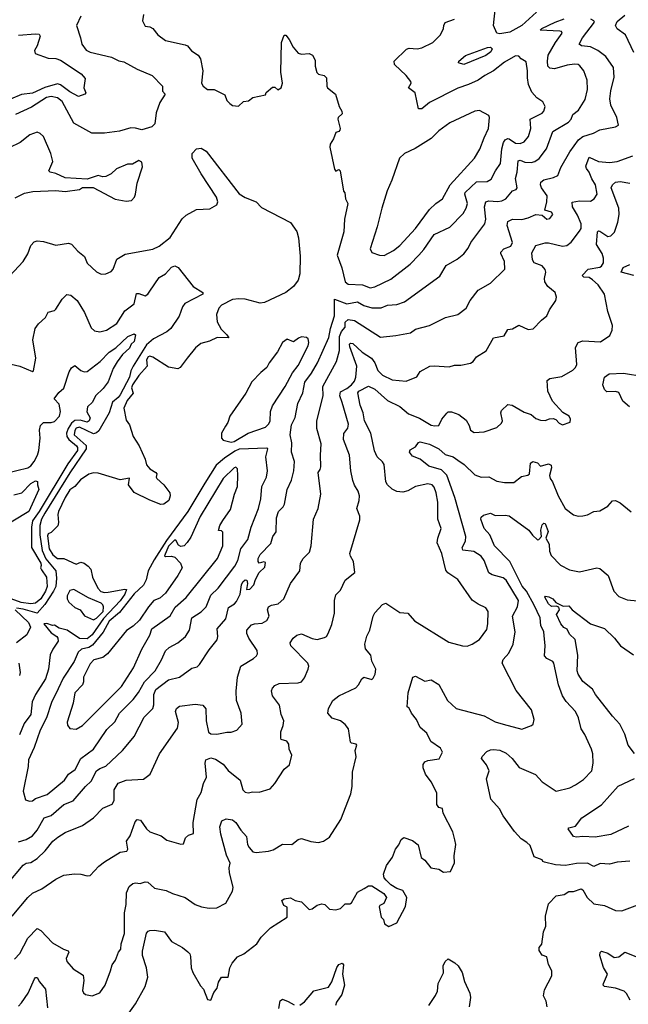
# Model space of a CAD drawing. Extents: x 1245432 to 1420865, y 606325 to 671314.
# Tile 314 of 382: x 1368823 to 1372716, y 652762 to 659061. Entities that reach past the tile are written whole.
import ezdxf

# ---------------------------------------------------------------- set-up
doc = ezdxf.new("R2010")
doc.units = 0

msp = doc.modelspace()

# ---------------------------------------------------------------- linework, layer by layer
at = {"layer": '0CON20XD'}
for points in [[(1372130.1, 659109.9), (1372034.8, 659025.2), (1371957.8, 658982.2), (1371895, 658970), (1371875.5, 658975.5), (1371854.6, 659024.6), (1371864.6, 659125)], [(1368745, 653532.9), (1368845, 653652.9), (1368865, 653665.7), (1368895, 653670), (1368935.5, 653695), (1368987.2, 653742.8), (1369035, 653805.3), (1369068, 653832), (1369115, 653860.8), (1369225, 653905.6), (1369295.8, 653955), (1369355, 654015.8), (1369415, 654041.4), (1369428, 654065), (1369426.6, 654133.4), (1369452.9, 654177.1), (1369505, 654195.9), (1369615, 654201.4), (1369658, 654235), (1369718.1, 654365), (1369831.7, 654528.3), (1369838.2, 654565), (1369819.4, 654635), (1369826, 654655), (1369845, 654670), (1369945, 654681.9), (1369995, 654676), (1370013, 654653), (1370015.5, 654575), (1370031.9, 654501.9), (1370045, 654492.7), (1370085, 654491.2), (1370147.7, 654502.3), (1370175, 654502), (1370212.5, 654515), (1370245.8, 654555), (1370240, 654625), (1370210, 654705), (1370208.9, 654765), (1370217.5, 654855), (1370238, 654925), (1370318, 654975), (1370338.2, 654991.8), (1370344.3, 655005), (1370343.1, 655025), (1370288.9, 655105), (1370276.7, 655135), (1370276.9, 655155), (1370305, 655189.5), (1370325, 655196.8), (1370375, 655200.7), (1370405, 655217.8), (1370418.8, 655245), (1370408.9, 655285), (1370414.3, 655305), (1370433.3, 655315), (1370476.7, 655323.3), (1370511.9, 655355), (1370555.7, 655455), (1370616, 655535), (1370620, 655585), (1370637.5, 655615), (1370677.5, 655655), (1370688.6, 655695), (1370702.5, 655865), (1370733.1, 655935), (1370750.5, 656025), (1370731.4, 656165), (1370745.6, 656184.4), (1370749.1, 656200.9), (1370746.4, 656275), (1370752.4, 656347.6), (1370723.9, 656445), (1370723.8, 656495), (1370763.8, 656655), (1370762.7, 656715), (1370848.8, 656875), (1370868.2, 656945), (1370868.5, 657035), (1370882.7, 657067.3), (1370904.1, 657095), (1370905, 657127.1), (1370925, 657142.9), (1370965, 657137.3), (1371130.9, 657030.9), (1371228.5, 657041.5), (1371323.2, 657056.8), (1371355, 657080.8), (1371445, 657104.4), (1371546.7, 657155), (1371625, 657176.2), (1371678.8, 657215), (1371704, 657265), (1371755, 657330), (1371835, 657375.6), (1371926, 657465), (1371923.6, 657515), (1371900, 657565), (1371900.6, 657575), (1371919.2, 657595), (1371965, 657612.7), (1371974.7, 657635), (1371941.6, 657745), (1371945, 657770), (1371974.7, 657785.3), (1372035, 657784), (1372076, 657794), (1372125.8, 657815.8), (1372165, 657810), (1372195, 657784.2), (1372215, 657789.2), (1372234, 657815), (1372225, 657830), (1372183, 657843), (1372195, 657896.7), (1372196.7, 657935), (1372160.4, 657985), (1372154.5, 658005.5), (1372157.5, 658022.5), (1372175, 658037.5), (1372238.5, 658051.5), (1372264.6, 658065.4), (1372285.5, 658115), (1372342.9, 658215), (1372397.5, 658292.5), (1372426.1, 658313.9), (1372494, 658336), (1372535, 658356.4), (1372634.2, 658375.8), (1372653.3, 658386.7), (1372641.9, 658435), (1372604, 658514), (1372599.1, 658555), (1372604.1, 658605.9), (1372626, 658694), (1372621.8, 658755), (1372571.5, 658825), (1372520.5, 658865), (1372475, 658887.8), (1372416.7, 658895), (1372402.5, 658905), (1372423.9, 658946.1), (1372499.2, 659045), (1372496, 659055), (1372475.7, 659065.7)], [(1369215.3, 659084.7), (1369186.4, 659025), (1369213.1, 658945), (1369220, 658905), (1369247.4, 658867.4), (1369273.7, 658853.7), (1369410.8, 658820.8), (1369457.2, 658797.2), (1369488.6, 658791.4), (1369575, 658744.2), (1369670, 658705), (1369736.9, 658635), (1369736.7, 658605), (1369753.3, 658585), (1369718.9, 658531.1), (1369695.2, 658465), (1369686.7, 658395), (1369668.6, 658375), (1369605, 658356.7), (1369565, 658367.9), (1369535, 658368.5), (1369462.5, 658347.5), (1369365, 658334.6), (1369285, 658334.3), (1369170.3, 658400.3), (1369095, 658536.9), (1369065, 658561.4), (1369025, 658570.9), (1368995, 658562.6), (1368899, 658501), (1368795.7, 658455)], [(1368815, 653801.8), (1368865, 653815.4), (1368905, 653838.8), (1368934, 653875), (1368979.5, 653955), (1369025, 653969.2), (1369105, 654039.5), (1369165, 654062.9), (1369245, 654156.2), (1369280.8, 654189.1), (1369315, 654255.9), (1369335, 654270.3), (1369375.2, 654284.8), (1369481.4, 654385), (1369514.7, 654425.3), (1369554.7, 654475.3), (1369620.4, 654599.6), (1369675.4, 654655), (1369681.8, 654678.2), (1369680.9, 654745), (1369693.4, 654775), (1369775, 654838.7), (1369845.2, 654854.8), (1369925, 654911.9), (1369958, 654922), (1369974.2, 654935), (1370035, 655029.2), (1370086.4, 655093.6), (1370090.6, 655115), (1370085.5, 655165), (1370142.3, 655227.7), (1370158.8, 655301.2), (1370196.9, 655323.1), (1370210.5, 655339.5), (1370232.7, 655385), (1370242.1, 655445), (1370251, 655465), (1370265, 655478.1), (1370275.1, 655475.1), (1370280, 655455), (1370273.6, 655415), (1370295, 655418.6), (1370321.9, 655445), (1370331.1, 655478.9), (1370355, 655524.4), (1370390.5, 655559.5), (1370395, 655587.5), (1370385, 655593.2), (1370355, 655584.5), (1370348.6, 655595), (1370348.4, 655615), (1370360.9, 655639.1), (1370429.8, 655710.2), (1370441.7, 655755), (1370464, 655785), (1370466.4, 655875), (1370479.6, 655915), (1370509.4, 655945), (1370517.6, 655962.4), (1370533.6, 656055), (1370561.9, 656115), (1370577.1, 656175), (1370580, 656235), (1370561.8, 656295), (1370563.3, 656355), (1370554.4, 656405), (1370560.9, 656469.1), (1370584.6, 656515.4), (1370601.9, 656605), (1370634.1, 656675), (1370647.7, 656742.3), (1370690.3, 656799.7), (1370728.1, 656865), (1370801.5, 657028.5), (1370811.4, 657085), (1370836.8, 657166.8), (1370837.5, 657272.5), (1370915, 657242.5), (1370985, 657256.6), (1371025, 657232.2), (1371075, 657218.8), (1371135, 657218.8), (1371175, 657234.4), (1371235, 657238.5), (1371285, 657256.5), (1371510.2, 657419.8), (1371552, 657488), (1371621.7, 657528.3), (1371665, 657564.3), (1371691.1, 657598.9), (1371708.6, 657635), (1371799.5, 657755), (1371804, 657786), (1371795.8, 657864.3), (1371804.7, 657895.3), (1371825, 657903.2), (1371878.8, 657898.8), (1371908, 657902), (1371932.5, 657915), (1371974.7, 657965.3), (1371998, 657975), (1372005.4, 657984.6), (1371995.3, 658045), (1372006, 658085), (1372012, 658158), (1372025, 658162.2), (1372055, 658149.3), (1372095, 658148.4), (1372118.6, 658155), (1372146.1, 658173.9), (1372193.9, 658235), (1372234.4, 658345), (1372334.4, 658405), (1372350, 658425), (1372361.5, 658455), (1372397, 658483), (1372440, 658550), (1372456.1, 658615), (1372453.8, 658675), (1372431.5, 658735), (1372406.5, 658766.5), (1372394.6, 658774.6), (1372372.5, 658777.5), (1372325, 658770.7), (1372245, 658747.9), (1372215, 658751.1), (1372202.5, 658765), (1372199.1, 658795), (1372204.7, 658835), (1372250.6, 658915), (1372293.3, 658975), (1372290, 658985), (1372278.4, 658988.4), (1372152.5, 658995), (1372162.5, 659005), (1372247.7, 659045), (1372305, 659066.4)], [(1369616.1, 659093.9), (1369608.8, 659055), (1369625, 659020), (1369655, 659015.7), (1369675, 659005.6), (1369707.1, 658965), (1369755, 658929.2), (1369880.8, 658900.8), (1369896.7, 658895), (1369922.6, 658862.6), (1369965, 658834), (1369980.3, 658810.3), (1369994.1, 658734.1), (1369985.7, 658655), (1369996.5, 658635), (1370025, 658615.4), (1370066.7, 658615), (1370135, 658580), (1370147.5, 658545), (1370167.5, 658525), (1370185, 658512.5), (1370223, 658507), (1370255, 658537.5), (1370287, 658543), (1370315, 658562.5), (1370395, 658580), (1370400, 658595), (1370440.5, 658629.5), (1370455, 658630), (1370475, 658612.5), (1370496.7, 658625), (1370503.8, 658655), (1370494.3, 658725), (1370497.1, 658915), (1370515, 658962.5), (1370525, 658962.5), (1370548, 658935), (1370572, 658885), (1370605, 658846.2), (1370625, 658841.4), (1370675.8, 658845.8), (1370696.7, 658835), (1370713, 658803), (1370712.5, 658765), (1370723.8, 658723.8), (1370735, 658712.5), (1370770, 658705), (1370785, 658690), (1370787.5, 658635), (1370792.5, 658625), (1370842.9, 658585), (1370867.8, 658505), (1370884.4, 658475), (1370885, 658460), (1370861.2, 658435), (1370859.2, 658425), (1370873.3, 658365), (1370870, 658355), (1370863.6, 658346.4), (1370845, 658340), (1370830.3, 658299.7), (1370809.2, 658265), (1370807.5, 658245), (1370836.2, 658105), (1370845, 658092), (1370865, 658103.8), (1370874.1, 658094.1), (1370893.8, 657965), (1370903.9, 657953.9), (1370907.5, 657915), (1370921.2, 657885), (1370901.1, 657785), (1370895.6, 657705), (1370854.5, 657555), (1370883.8, 657473.8), (1370905.6, 657385), (1370925, 657370), (1371015, 657366), (1371065, 657346.7), (1371095, 657352.4), (1371197.8, 657402.2), (1371321.8, 657498.2), (1371376.2, 657553.8), (1371409.2, 657590.8), (1371475, 657687.8), (1371575, 657733.3), (1371659.2, 657820.9), (1371680, 657855), (1371688.5, 657885), (1371670, 657945), (1371673.6, 657956.4), (1371745, 658023.6), (1371814.5, 658025.5), (1371839.6, 658040.4), (1371866.4, 658095), (1371898.2, 658141.8), (1371907.6, 658235), (1371917.6, 658275), (1371928.1, 658291.9), (1371945, 658301.1), (1371955, 658299.6), (1371995, 658271.5), (1372025, 658268.5), (1372049.5, 658280.5), (1372077.9, 658315), (1372092, 658365), (1372089.2, 658425), (1372165, 658463.5), (1372175.5, 658475), (1372184.2, 658505), (1372168.8, 658535), (1372130.4, 658560.4), (1372098.3, 658598.3), (1372077.3, 658647.3), (1372071.7, 658688.3), (1372072.3, 658735), (1372061.9, 658791.9), (1372030.9, 658810.9), (1372015, 658828.8), (1371995, 658830), (1371925, 658789.1), (1371855, 658733.1), (1371797.5, 658705), (1371755.2, 658674.8), (1371695, 658646.5), (1371626.5, 658623.5), (1371445, 658531.4), (1371395, 658490), (1371375, 658490), (1371353, 658593), (1371310.8, 658625), (1371327.3, 658655), (1371325.4, 658665), (1371295.3, 658705.3), (1371221.2, 658775), (1371219.2, 658795), (1371297.6, 658872.4), (1371315, 658879.2), (1371365, 658874.4), (1371395, 658880.6), (1371465, 658915.6), (1371514.4, 658965), (1371533.5, 659005), (1371535.6, 659024.4), (1371545, 659044.2), (1371605, 659064.5)], [(1372752.3, 658852.3), (1372698.5, 658965), (1372645, 659003.6), (1372634.2, 659025), (1372645, 659050.4), (1372695, 659090)], [(1368815, 658962.9), (1368925, 658971.4), (1368948.3, 658968.3), (1368953.8, 658955), (1368935.5, 658894.5), (1368918, 658865), (1368921.2, 658845), (1369005, 658815.5), (1369055, 658812.5), (1369085, 658802.5), (1369216, 658715), (1369241.2, 658685), (1369233.3, 658625), (1369246.4, 658593.6), (1369240, 658585), (1369199.3, 658570.7), (1369145, 658599.6), (1369085, 658644), (1369065, 658650.6), (1368985, 658626.6), (1368905, 658591.5), (1368835, 658583.2), (1368765, 658553.2)], [(1371665, 658774.4), (1371630, 658785), (1371633.3, 658795), (1371675, 658832.1), (1371815, 658883.1), (1371835, 658884.6), (1371845.9, 658875.9), (1371837.1, 658855), (1371805, 658831.4), (1371665, 658774.4)], [(1371155, 657553.1), (1371215, 657584.4), (1371255, 657616.5), (1371355, 657724.5), (1371445, 657846.2), (1371485, 657886.2), (1371528.1, 657915), (1371576.3, 658003.7), (1371733.5, 658175), (1371767.6, 658232.4), (1371793.3, 658305), (1371822.9, 658365), (1371829.4, 658435), (1371825, 658448), (1371765, 658480), (1371735, 658477.1), (1371575, 658402.1), (1371505, 658349.5), (1371455, 658301.1), (1371352.6, 658237.4), (1371284.5, 658205.5), (1371252.5, 658175), (1371204.4, 658035), (1371173.9, 657966.1), (1371138.9, 657855), (1371109.1, 657735), (1371064.5, 657594.5), (1371075, 657572), (1371125, 657554.2), (1371155, 657553.1)], [(1368795, 657922), (1368855, 657952), (1368908.3, 657961.7), (1369055, 657968), (1369115, 657962), (1369205.8, 657974.2), (1369225, 657987.5), (1369293, 657987), (1369435, 657914), (1369505, 657900), (1369537.5, 657905), (1369556.7, 657925), (1369563.3, 657945), (1369573.6, 658016.4), (1369609.3, 658120.7), (1369605, 658150), (1369585, 658160), (1369545, 658138), (1369512.5, 658137.5), (1369442, 658108), (1369408, 658075), (1369375, 658058.6), (1369355, 658055.7), (1369325, 658064.2), (1369255, 658041.2), (1369115, 658049.2), (1369055, 658077.1), (1369017.5, 658085), (1369010, 658095), (1369035.7, 658155), (1369022.9, 658205), (1368975.8, 658315), (1368955, 658333.8), (1368935, 658340.8), (1368888.8, 658325), (1368825.8, 658275), (1368755, 658241.1)], [(1369498.6, 657561.4), (1369675, 657592.9), (1369715, 657611.4), (1369785, 657667.5), (1369863.2, 657786.8), (1369888.5, 657811.5), (1369955, 657846.2), (1370038.7, 657851.3), (1370084.2, 657875.8), (1370090.7, 657895), (1370082.7, 657925), (1369983.2, 658075), (1369925.5, 658175), (1369926.9, 658205), (1369955, 658235.5), (1369985, 658238.5), (1370015, 658219.4), (1370226.4, 657946.4), (1370265, 657922.7), (1370335, 657896), (1370369.7, 657859.7), (1370555, 657763.8), (1370596, 657706), (1370607.7, 657665), (1370618.1, 657548.1), (1370615.3, 657435), (1370605, 657393.8), (1370575.6, 657354.4), (1370525, 657316.2), (1370388.3, 657251.7), (1370361.3, 657248.7), (1370265, 657273.5), (1370224, 657276), (1370185, 657270.6), (1370113.8, 657235), (1370098, 657215), (1370082.5, 657175), (1370087.3, 657127.3), (1370111.3, 657081.3), (1370148.8, 657045), (1370160, 657025), (1370087.1, 657027.1), (1370038, 657005), (1369980.9, 656989.1), (1369947.3, 656962.7), (1369894.3, 656895), (1369850.5, 656835), (1369835, 656827.1), (1369775, 656837.9), (1369675, 656901.9), (1369655, 656908.2), (1369645, 656905.3), (1369634.7, 656885), (1369638.1, 656845), (1369585.2, 656785), (1369545, 656724.4), (1369539.2, 656705), (1369548.1, 656671.9), (1369511.6, 656625), (1369490, 656575), (1369505, 656500), (1369525, 656470), (1369550, 656395), (1369586.7, 656335), (1369625, 656250), (1369634.1, 656214.1), (1369655, 656188.8), (1369693.3, 656165), (1369700, 656155), (1369696.7, 656135), (1369701.2, 656125), (1369745.5, 656085.5), (1369783.3, 656035), (1369786.7, 656015), (1369777.5, 655985), (1369745, 655962.5), (1369725, 655960), (1369655, 655987.5), (1369555, 656036.7), (1369518.8, 656085), (1369525, 656127.5), (1369465, 656117.5), (1369417.5, 656132.5), (1369325, 656160.8), (1369295, 656162), (1369265, 656154), (1369212.7, 656117.3), (1369175.7, 656074.3), (1369145, 656052.5), (1369115, 656003.3), (1369072.5, 655915), (1369068, 655895), (1369072.5, 655845), (1369066.2, 655823.8), (1369025, 655781.2), (1369005, 655771.2), (1369001.8, 655758.2), (1369012.4, 655675), (1369035, 655637.5), (1369065, 655614), (1369105, 655613.3), (1369185, 655577.5), (1369215, 655590), (1369235, 655584), (1369262, 655565), (1369278.1, 655545), (1369289.2, 655495), (1369323.8, 655425), (1369343.3, 655403.3), (1369365, 655397.1), (1369388.8, 655398.8), (1369495, 655418.6), (1369505.4, 655415.4), (1369496, 655385), (1369465, 655343), (1369359.4, 655230.6), (1369287.8, 655125), (1369255, 655100), (1369205, 655102.3), (1369126.6, 655156.6), (1369075, 655168.7), (1369045, 655187.5), (1369032.5, 655185), (1368997.7, 655197.7), (1368978, 655195), (1369025, 655137.8), (1369060.7, 655115), (1369067.6, 655105), (1369069.1, 655085), (1369034.4, 655035), (1369017.5, 654997.5), (1369007.8, 654905), (1368989.2, 654845), (1368925.4, 654745), (1368903.3, 654696.7), (1368893.8, 654615), (1368852.4, 654557.6), (1368821.1, 654485)], [(1371975.7, 657084.3), (1372015, 657106.7), (1372075, 657080), (1372107, 657083), (1372160.3, 657139.7), (1372194.4, 657165.6), (1372211.2, 657205), (1372252.5, 657265), (1372256.7, 657285), (1372247.5, 657315), (1372201.1, 657355), (1372181.5, 657385), (1372179.2, 657405), (1372188.8, 657445), (1372183.9, 657463.9), (1372165, 657485.5), (1372114.4, 657505), (1372104.4, 657525), (1372099.5, 657570.5), (1372125, 657615.8), (1372185, 657633.6), (1372205, 657634.6), (1372295, 657611.8), (1372324, 657616), (1372351.7, 657638.3), (1372405, 657707.5), (1372414.6, 657725.4), (1372415.4, 657755), (1372391.5, 657811.5), (1372359.7, 657865), (1372356.6, 657893.4), (1372405, 657901.8), (1372475, 657900), (1372498, 657915), (1372516.9, 657945), (1372505.8, 658005), (1372482.5, 658042.5), (1372465.8, 658085.8), (1372448.3, 658108.2), (1372444.6, 658125), (1372465, 658182.5), (1372525, 658154.2), (1372595, 658147.1), (1372645, 658154.6), (1372745, 658190.8)], [(1371973.3, 656595), (1372050.9, 656550.9), (1372094.4, 656534.4), (1372125, 656510), (1372155, 656498.8), (1372185, 656496.7), (1372211.4, 656508.6), (1372235, 656509.2), (1372252.9, 656502.9), (1372275, 656480), (1372295, 656470), (1372343.6, 656486.4), (1372347.5, 656505), (1372337.5, 656525), (1372297.5, 656547.5), (1372231.2, 656621.2), (1372201.8, 656685), (1372196.8, 656753.2), (1372215, 656766.7), (1372291.7, 656778.3), (1372361.7, 656818.3), (1372379.2, 656835), (1372388.1, 656855), (1372379.1, 656965), (1372395, 656995.6), (1372425, 657006.4), (1372539.1, 657000.9), (1372599.1, 657040.9), (1372614, 657075), (1372615.8, 657105.8), (1372585.6, 657195), (1372564.6, 657305), (1372523.8, 657365), (1372487.6, 657397.6), (1372465, 657411.4), (1372432.5, 657415), (1372421.2, 657425), (1372459.4, 657465), (1372535, 657478.8), (1372545.6, 657485), (1372557.3, 657505), (1372557.9, 657535), (1372548.9, 657565), (1372513.1, 657623.1), (1372520, 657705), (1372525, 657711.1), (1372535, 657708.2), (1372585, 657674.7), (1372605, 657678.2), (1372627.7, 657702.3), (1372648.6, 657765), (1372657, 657815), (1372655.2, 657855), (1372607.1, 657985), (1372614.6, 658005.4), (1372635, 658021.5), (1372665, 658025.3), (1372725, 658015.4)], [(1368730.5, 657389.5), (1368846.3, 657513.7), (1368876, 657564), (1368893.9, 657616.1), (1368915, 657640), (1368935, 657645.7), (1368975, 657641.4), (1369055, 657619.4), (1369135, 657630.6), (1369155, 657625.8), (1369195, 657579.4), (1369236.9, 657546.9), (1369255, 657504), (1369315, 657448.8), (1369344.1, 657434.1), (1369375, 657436), (1369409.1, 657450.9), (1369422, 657465), (1369445, 657530), (1369498.6, 657561.4)], [(1368646.2, 656885), (1368825, 656844.5), (1368905, 656810), (1368912.5, 656815), (1368926.9, 656895), (1368907.6, 657012.4), (1368922.5, 657085), (1368944, 657116), (1368989.2, 657155), (1369005, 657190), (1369045, 657200), (1369055, 657208.8), (1369095, 657274), (1369125, 657303.8), (1369149.7, 657299.7), (1369190.8, 657265), (1369237, 657187), (1369279.4, 657089.4), (1369300.9, 657070.9), (1369335, 657064.3), (1369378, 657075), (1369445, 657117.8), (1369495, 657198.1), (1369555, 657244.3), (1369571.2, 657308.8), (1369585, 657310.4), (1369625, 657295.4), (1369642.7, 657305), (1369655.4, 657325), (1369715, 657412.1), (1369755, 657435.4), (1369795, 657478.2), (1369815, 657486), (1369836, 657476), (1369932.4, 657355), (1369994.4, 657315), (1369995.7, 657305), (1369880, 657245), (1369864.6, 657225), (1369843.8, 657165), (1369790, 657085), (1369764.7, 657065), (1369680.2, 657019.8), (1369635, 656981.1), (1369549.3, 656845), (1369533.8, 656813.8), (1369524.8, 656775), (1369465, 656662.2), (1369453.6, 656645), (1369417.5, 656615), (1369396.1, 656545), (1369328.4, 656431.6), (1369315, 656418.6), (1369295, 656412.5), (1369205, 656454.2), (1369185, 656447.5), (1369175, 656432.3), (1369171.9, 656405), (1369247.4, 656337.4), (1369249.4, 656315), (1369145, 656162.2), (1368984.3, 655905), (1368963.6, 655865), (1368952.6, 655825), (1368952.1, 655765), (1368966.1, 655665), (1368991.5, 655611.5), (1369054.1, 655535), (1369058.4, 655488.4), (1369053.4, 655435), (1369040.4, 655405), (1368985, 655318.8), (1368935.5, 655265), (1368845, 655290.4), (1368802.8, 655297.2)], [(1372750.8, 657425), (1372670, 657445), (1372684.4, 657475), (1372725, 657495.9)], [(1368735, 656159.6), (1368875, 656193.4), (1368895, 656207.6), (1368916.4, 656235), (1368938, 656275), (1368946.4, 656305), (1368954.3, 656385), (1368950, 656435), (1368955.8, 656464.2), (1368975.2, 656484.8), (1369025, 656484.2), (1369045, 656491), (1369077, 656525), (1369084.6, 656555), (1369075, 656602.5), (1369044.2, 656635), (1369073.8, 656676.2), (1369105.4, 656704.6), (1369140.7, 656809.3), (1369155, 656834.4), (1369175, 656849.2), (1369215, 656817.5), (1369235, 656809.2), (1369255, 656810.8), (1369338.2, 656875), (1369394.9, 656935.1), (1369437.6, 656962.4), (1369515, 657033.4), (1369555, 657052), (1369563.8, 657045), (1369555, 657001.9), (1369535.7, 656985), (1369525, 656960), (1369481.3, 656918.7), (1369446.7, 656873.3), (1369421.2, 656828.8), (1369388.7, 656745), (1369358, 656702), (1369308.1, 656655), (1369288.6, 656615), (1369257.1, 656585), (1369251.7, 656551.7), (1369273.9, 656515), (1369268, 656495), (1369255, 656487.3), (1369209.7, 656499.7), (1369175, 656496.6), (1369155, 656480.8), (1369133.4, 656446.6), (1369121.8, 656415), (1369124.3, 656395), (1369137.9, 656375), (1369186.1, 656335), (1369193, 656325), (1369192.3, 656305), (1369130.7, 656219.3), (1368947.9, 655915), (1368905.2, 655855), (1368898.5, 655815), (1368899.7, 655685), (1368957.7, 655585), (1368961.4, 655568.6), (1368955.6, 655555), (1368962.3, 655542.3), (1368995.6, 655495), (1368999.5, 655435), (1368989, 655405), (1368958.9, 655355), (1368925, 655327.5), (1368895, 655323.6), (1368833.1, 655333.1), (1368769.5, 655355)], [(1368775.3, 653324.7), (1368875, 653445.6), (1368905, 653472.5), (1368965, 653500.5), (1369055, 653562.9), (1369105, 653587.5), (1369174.1, 653595.9), (1369215, 653593.8), (1369255, 653583.3), (1369275, 653586.7), (1369330, 653645), (1369365, 653672.5), (1369465, 653734.4), (1369507.9, 653742.1), (1369515.5, 653755), (1369506.1, 653805), (1369530.5, 653839.5), (1369560.9, 653929.1), (1369575, 653944), (1369595, 653939.2), (1369634, 653884), (1369655, 653864.3), (1369728.9, 653838.9), (1369765, 653812.5), (1369855, 653786), (1369871.2, 653788.8), (1369884.1, 653825.9), (1369903.3, 653845), (1369935.8, 653855), (1369932.3, 653925), (1369958.8, 654071.2), (1369985, 654116.7), (1370000, 654175), (1370018.2, 654215), (1370008.6, 654305), (1370014, 654325), (1370045, 654338), (1370075, 654330.8), (1370125, 654298.6), (1370157.6, 654257.6), (1370234.3, 654195), (1370251.4, 654135), (1370265, 654118.8), (1370285, 654113.8), (1370315, 654121.2), (1370355, 654120), (1370425, 654140), (1370455.8, 654174.2), (1370515, 654266.7), (1370550, 654295), (1370563.8, 654355), (1370546.7, 654395), (1370545.8, 654425.8), (1370531.2, 654445), (1370496.4, 654456.4), (1370494, 654465), (1370493.3, 654505), (1370509.5, 654545), (1370512.1, 654575), (1370495.5, 654615), (1370484.4, 654675), (1370441.1, 654735), (1370433.6, 654766.4), (1370440, 654785), (1370455, 654800.8), (1370483.3, 654815), (1370605, 654818.1), (1370625, 654824.4), (1370645, 654851.2), (1370669.4, 654905), (1370673.1, 654925), (1370665.6, 654945), (1370558.6, 655055), (1370554, 655075), (1370572, 655105), (1370595, 655124.2), (1370625, 655132.9), (1370695, 655101.2), (1370726.2, 655096.2), (1370772, 655108), (1370785, 655116), (1370797.1, 655135), (1370819.2, 655190.8), (1370837.7, 655265), (1370837.1, 655345), (1370845, 655382.5), (1370875, 655412.5), (1370904.4, 655475.6), (1370966.2, 655525), (1370958.1, 655595), (1370938.3, 655628.3), (1370935.7, 655645), (1370998.9, 655861.1), (1370998.9, 655885), (1370978.9, 655935), (1370994.5, 655985), (1370996.7, 656015), (1370988.9, 656045), (1370965, 656083.8), (1370955, 656113.3), (1370941.5, 656175), (1370932.7, 656275), (1370894.7, 656374.7), (1370896, 656414), (1370921.3, 656448.7), (1370925.5, 656474.5), (1370885, 656612), (1370871.9, 656655), (1370875, 656680), (1370915, 656701.1), (1370945, 656725.3), (1370965, 656748.5), (1370974, 656775), (1370979.8, 656845), (1370935, 656968), (1370933.4, 656985), (1370939.1, 656990.9), (1370955, 656990), (1371014.9, 656934.9), (1371073.7, 656895), (1371095.9, 656865.9), (1371115, 656816.5), (1371145, 656786.8), (1371205, 656757.1), (1371295, 656748.1), (1371362.6, 656777.4), (1371385, 656810), (1371446.4, 656843.6), (1371475, 656846.9), (1371570.5, 656839.5), (1371605, 656850.8), (1371645, 656850.8), (1371706.8, 656863.2), (1371723.8, 656875), (1371745, 656903.3), (1371807.8, 656942.2), (1371853.8, 657025), (1371921.7, 657038.3), (1371945, 657078.8), (1371975.7, 657084.3)], [(1370175, 656357.5), (1370195, 656363.3), (1370285.7, 656415), (1370395, 656454.6), (1370416.8, 656475), (1370425.4, 656495), (1370427.7, 656555), (1370439.6, 656590.4), (1370520.4, 656715), (1370568.3, 656801.7), (1370605, 656849.2), (1370667.8, 656975), (1370672.9, 656995), (1370668.6, 657018.6), (1370658, 657028), (1370625, 657031.2), (1370605.9, 657024.1), (1370575, 657000), (1370535, 657016.7), (1370505, 656996.7), (1370473.2, 656936.8), (1370419.2, 656865), (1370404.4, 656835.6), (1370365, 656804), (1370308.4, 656745), (1370268.9, 656671.1), (1370168.4, 656525), (1370155.3, 656484.7), (1370139.8, 656460.2), (1370114.3, 656415), (1370113.1, 656383.1), (1370125, 656371.5), (1370175, 656357.5)], [(1372724.4, 656585), (1372680.7, 656620.7), (1372655, 656675.8), (1372635, 656683.3), (1372579.4, 656679.4), (1372564, 656695), (1372554.2, 656725), (1372564.2, 656775), (1372593.8, 656796.2), (1372685, 656799.2), (1372815, 656778.5)], [(1368789.6, 653050.4), (1368825, 653087.5), (1368875, 653184.2), (1368935, 653245.8), (1368959.2, 653235), (1369033.8, 653155), (1369102.5, 653115), (1369134.2, 653104.2), (1369137.1, 653095), (1369121.5, 653055), (1369124.5, 653035), (1369165, 652988), (1369229.1, 652949.1), (1369234.5, 652915), (1369225, 652850), (1369231.2, 652835), (1369245, 652823.8), (1369286.1, 652816.1), (1369335, 652836.2), (1369370.8, 652885), (1369404.3, 652975), (1369415.8, 653015), (1369435.7, 653045), (1369454.3, 653095), (1369470.5, 653115), (1369471.9, 653148.1), (1369493.8, 653215), (1369493.9, 653346.1), (1369505, 653400), (1369507.1, 653475), (1369523.8, 653515), (1369547.5, 653535), (1369565, 653540), (1369594, 653534), (1369625, 653545.6), (1369643.3, 653543.3), (1369685, 653505.7), (1369760.3, 653490.3), (1369800.7, 653470.7), (1369882.5, 653445), (1369945, 653400), (1369985.8, 653385.8), (1370035, 653377.5), (1370085, 653378.8), (1370141.3, 653408.7), (1370184.3, 653485), (1370189.1, 653509.1), (1370165.5, 653605.5), (1370163.1, 653635), (1370170.6, 653665), (1370146, 653715), (1370110.3, 653849.7), (1370102.6, 653897.4), (1370116.2, 653935), (1370145, 653949.2), (1370185, 653941.4), (1370205, 653926), (1370238.2, 653875), (1370274.4, 653835), (1370281.2, 653785), (1370290.4, 653765), (1370315, 653736.5), (1370335, 653732.7), (1370415, 653741.5), (1370445, 653750.4), (1370505, 653787.1), (1370565, 653784.2), (1370604.6, 653815.4), (1370625, 653822.2), (1370685, 653803.1), (1370733.9, 653796.1), (1370767.5, 653805), (1370805, 653831.2), (1370876.9, 653945), (1370942.1, 654107.9), (1370950.6, 654155), (1370952.2, 654247.8), (1370975.7, 654344.3), (1370968.8, 654385), (1370979.5, 654419.5), (1370975, 654426.7), (1370945, 654432.5), (1370939.3, 654439.3), (1370925.6, 654525), (1370905, 654552.9), (1370875.5, 654575.5), (1370823, 654593), (1370794.2, 654625), (1370798.1, 654655), (1370827.1, 654705), (1370865, 654736.2), (1370972.5, 654787.5), (1370991.2, 654805), (1371012, 654845), (1371024.3, 654855.7), (1371075, 654840), (1371085, 654847.5), (1371098, 654875), (1371102, 654905), (1371075, 654957.5), (1371068.8, 654995), (1371035, 655036.2), (1371031.2, 655065), (1371043.6, 655116.4), (1371063.2, 655155), (1371085, 655246), (1371095, 655265.6), (1371145, 655320.8), (1371165, 655327.5), (1371255, 655267.5), (1371305, 655264.2), (1371348.8, 655215), (1371568.3, 655078.3), (1371655, 655054.3), (1371685, 655054), (1371716.7, 655065), (1371765, 655095.8), (1371810.5, 655159.5), (1371818, 655195), (1371819.4, 655275), (1371805, 655298), (1371755, 655321.4), (1371717.4, 655347.4), (1371625, 655479.2), (1371562.3, 655522.3), (1371549.1, 655539.1), (1371522.5, 655645), (1371494.6, 655715), (1371497.8, 655745), (1371520, 655805), (1371498.6, 655865), (1371498.5, 655975), (1371488.2, 656035), (1371475, 656071.2), (1371461.2, 656085), (1371435, 656091.9), (1371355, 656074.4), (1371305, 656047.1), (1371275, 656039.2), (1371235, 656042), (1371205, 656057.5), (1371175, 656085.8), (1371164.5, 656105), (1371155.2, 656215.2), (1371145, 656233.3), (1371110.9, 656265), (1371093.6, 656303.6), (1371070.4, 656415), (1371029.5, 656495), (1371019.4, 656545), (1371000.9, 656595), (1370986.5, 656673.5), (1370992.5, 656685), (1371055, 656716.9), (1371095, 656696.6), (1371175, 656625.3), (1371255, 656586.9), (1371309.9, 656539.9), (1371381.5, 656511.5), (1371455, 656467.1), (1371478, 656462), (1371504.5, 656465.5), (1371522.5, 656505), (1371555, 656544.2), (1371565, 656551.4), (1371585, 656553.1), (1371632, 656535), (1371678.2, 656498.2), (1371697.5, 656465), (1371706.2, 656435), (1371731.2, 656421.2), (1371795, 656423.8), (1371875, 656452), (1371905, 656480), (1371911.9, 656495), (1371901.5, 656545), (1371905, 656560), (1371945, 656599.2), (1371973.3, 656595)], [(1371027.3, 653502.7), (1371055, 653518.8), (1371075, 653520), (1371151.7, 653471.7), (1371170, 653445), (1371153, 653407), (1371127, 653393), (1371123.3, 653385), (1371135, 653320), (1371150, 653305), (1371157, 653277), (1371185, 653260), (1371235, 653282.5), (1371291.7, 653388.3), (1371298.8, 653445), (1371275, 653490), (1371235, 653502.5), (1371197, 653527), (1371167, 653557), (1371155, 653570), (1371151.2, 653595), (1371169.3, 653650.7), (1371207.1, 653702.9), (1371226.4, 653753.6), (1371248.3, 653781.7), (1371263.9, 653816.1), (1371280.7, 653829.3), (1371335, 653810), (1371373, 653783), (1371391.7, 653701.7), (1371413.8, 653683.8), (1371452.5, 653635), (1371505, 653626.7), (1371535, 653607.5), (1371579.3, 653610.7), (1371603.6, 653666.4), (1371601.7, 653711.7), (1371612.5, 653785), (1371606.9, 653815), (1371592.9, 653865), (1371532, 653985), (1371527.5, 654015), (1371505, 654020), (1371490.7, 654040.7), (1371490.9, 654115), (1371454.4, 654184.4), (1371418, 654235), (1371403.8, 654275), (1371404.1, 654295.9), (1371415, 654312.5), (1371435, 654321.2), (1371507.3, 654332.7), (1371528, 654375), (1371515, 654400), (1371454, 654444), (1371426.9, 654496.9), (1371385, 654532.9), (1371360.4, 654585), (1371328.5, 654625), (1371315, 654655.8), (1371302.5, 654665), (1371308.6, 654755), (1371338.8, 654855), (1371355, 654862), (1371415, 654830), (1371455, 654838.8), (1371505, 654808.1), (1371560, 654705), (1371615, 654653.8), (1371795, 654606.5), (1371865, 654569.4), (1371916.2, 654553.8), (1372035, 654522), (1372097.5, 654545), (1372106.7, 654555), (1372114, 654585), (1372096, 654645), (1371999.1, 654769.1), (1371909.4, 654945), (1371915, 654968.8), (1371952.3, 655007.7), (1371978.9, 655065), (1371992.7, 655145), (1371974.6, 655245), (1372007.5, 655305), (1372013.3, 655345), (1371935, 655476.2), (1371915, 655489.6), (1371845, 655508.5), (1371825, 655523.3), (1371795, 655602), (1371775, 655628.5), (1371729.1, 655659.1), (1371658.3, 655668.3), (1371653.8, 655685), (1371675.3, 655725), (1371677.9, 655755), (1371606.7, 656005), (1371556.2, 656146.2), (1371521.8, 656181.8), (1371440, 656205), (1371385, 656248.9), (1371335, 656269.4), (1371316, 656295), (1371320.8, 656309.2), (1371355, 656328.8), (1371375, 656356.7), (1371385, 656360), (1371445, 656345.4), (1371505, 656316.2), (1371545, 656280), (1371595, 656263.8), (1371625, 656244), (1371666.4, 656215), (1371735, 656149.6), (1371775, 656133.6), (1371825, 656137.3), (1371875, 656108.1), (1371925, 656100.8), (1371985, 656100.8), (1372032.1, 656137.9), (1372073.6, 656146.4), (1372083.6, 656156.4), (1372090, 656225), (1372105.6, 656234.4), (1372136, 656226), (1372155, 656204.2), (1372205, 656220), (1372222.2, 656212.2), (1372225.5, 656195), (1372211.8, 656145), (1372216.5, 656126.5), (1372231.2, 656105), (1372268.2, 656015), (1372313.1, 655935), (1372365, 655894), (1372395, 655884.2), (1372425, 655887.5), (1372455, 655894.3), (1372495, 655915.7), (1372535, 655918.9), (1372585, 655948.1), (1372615, 655983.8), (1372635, 655985.8), (1372665, 655970.8), (1372733.6, 655913.6)], [(1368885, 654060.8), (1368905, 654064.2), (1368925, 654078.9), (1368998.6, 654105), (1369109.4, 654195), (1369135.8, 654234.2), (1369177.7, 654265), (1369214.8, 654335.2), (1369295.2, 654394.8), (1369381, 654519), (1369430.8, 654569.3), (1369461.2, 654625), (1369548.5, 654711.5), (1369584, 654756), (1369620.6, 654825), (1369690.7, 654895), (1369731.1, 654965), (1369755.9, 655024.1), (1369780, 655045), (1369835, 655074.5), (1369884.5, 655115), (1369908.5, 655155), (1369924.6, 655235), (1369985, 655272.5), (1370016.9, 655305), (1370045, 655380), (1370093.1, 655425), (1370200.4, 655565), (1370218.1, 655601.9), (1370238.4, 655675), (1370282, 655735), (1370304.6, 655815), (1370350.9, 655935), (1370366.6, 655995), (1370372.1, 656075), (1370401.8, 656135), (1370407.5, 656175), (1370396.8, 656265), (1370410.8, 656315), (1370405, 656320.8), (1370227, 656313), (1370198.8, 656301.2), (1370133, 656257), (1370079.7, 656210.3), (1370007.7, 656095), (1369899.2, 655915), (1369761.3, 655728.6), (1369683.9, 655606.1), (1369645.3, 655535), (1369632.7, 655477.3), (1369616, 655444), (1369555, 655388.1), (1369461.2, 655268.8), (1369395, 655213.5), (1369357.4, 655142.6), (1369289.8, 655060.2), (1369265.9, 655044.1), (1369219.2, 655035), (1369197.2, 655015), (1369171.1, 654955), (1369101.1, 654848.9), (1369069.7, 654780.3), (1369027.2, 654692.8), (1368994.8, 654595.2), (1368954.1, 654515), (1368915.9, 654404.1), (1368880.4, 654325), (1368877.4, 654282.6), (1368844.5, 654124.5), (1368860.5, 654070.5), (1368885, 654060.8)], [(1369185, 654522.5), (1369225, 654546), (1369474.7, 654795.3), (1369550.5, 654915), (1369605.5, 655035), (1369655, 655124), (1369668.6, 655165), (1369785, 655246.9), (1369818, 655302), (1369888.2, 655365), (1370088.2, 655615), (1370123.3, 655695), (1370122.3, 655782.3), (1370115, 655791.2), (1370094, 655794), (1370103.5, 655825), (1370122.9, 655857.1), (1370172.3, 655927.7), (1370197.3, 656025), (1370216.6, 656075), (1370218.5, 656145), (1370217.1, 656187.1), (1370205, 656197.8), (1370195, 656194.5), (1370124.3, 656125.7), (1369977.3, 655882.7), (1369919, 655751), (1369895, 655715.4), (1369875, 655695.5), (1369855, 655690.5), (1369839.4, 655699.4), (1369825, 655727.5), (1369815, 655732.5), (1369775, 655693.4), (1369750.3, 655630.3), (1369755.9, 655625.9), (1369795, 655630), (1369815, 655621.8), (1369850.8, 655585), (1369861.5, 655555), (1369835, 655504.5), (1369755, 655391.8), (1369719.5, 655360.5), (1369681.2, 655345), (1369646.2, 655305), (1369590.1, 655219.9), (1369549.7, 655180.3), (1369506.5, 655153.5), (1369385.1, 655004.9), (1369355, 654980.4), (1369296.9, 654965), (1369275, 654939.4), (1369231.5, 654855), (1369231.9, 654825), (1369225, 654806.2), (1369175.3, 654754.7), (1369165, 654688.8), (1369125.9, 654565.9), (1369128.3, 654548.3), (1369145, 654526.7), (1369185, 654522.5)], [(1368785, 656020.9), (1368836.7, 656033.3), (1368895, 656094.5), (1368925, 656110.8), (1368937.7, 656107.7), (1368936.2, 656085), (1368946.7, 656055), (1368882.5, 655915), (1368675, 655790.2)], [(1372727, 653677), (1372645, 653671.4), (1372595, 653657.5), (1372536.4, 653663.6), (1372495, 653644.3), (1372455, 653664), (1372385, 653662), (1372315, 653650), (1372250, 653655), (1372180.7, 653670.7), (1372170, 653675), (1372165, 653686.7), (1372113.3, 653705), (1372087.9, 653777.9), (1372068, 653798), (1372030.7, 653820.7), (1371987.9, 653867.9), (1371915, 653967.5), (1371892.1, 654012.1), (1371836.9, 654075), (1371810, 654205), (1371825.8, 654255), (1371808.6, 654295), (1371777.1, 654335), (1371781.9, 654348.1), (1371811.2, 654378.8), (1371835, 654390.8), (1371855, 654391.9), (1371895, 654386.9), (1371935, 654368.2), (1371973.5, 654335), (1372017.6, 654277.6), (1372122.6, 654232.6), (1372165, 654184.2), (1372255, 654126), (1372342.4, 654147.6), (1372378.8, 654165), (1372430.3, 654199.7), (1372482.5, 654255), (1372491.4, 654305), (1372489.4, 654365), (1372481.4, 654395), (1372438.8, 654488.8), (1372415.6, 654525), (1372397.8, 654595), (1372378.6, 654635), (1372319.2, 654699.2), (1372295.5, 654735), (1372269.6, 654805), (1372240, 654945), (1372233.8, 654955), (1372194.6, 654974.6), (1372180.3, 654990.3), (1372185.5, 655054.5), (1372179.1, 655120.9), (1372175.5, 655145), (1372156.8, 655185), (1372152.5, 655235), (1372114.5, 655314.5), (1372064.2, 655404.2), (1372037.4, 655437.4), (1371958.3, 655595), (1371860, 655695), (1371830, 655765), (1371793.3, 655805), (1371772, 655865), (1371775, 655877.5), (1371789.3, 655890.7), (1371835, 655903.8), (1371865, 655889.4), (1371928.2, 655891.8), (1371955, 655887.1), (1372079.2, 655795), (1372102.6, 655762.6), (1372135, 655733.3), (1372145, 655735.8), (1372160.8, 655755), (1372156.7, 655795), (1372165, 655830), (1372175, 655840.8), (1372185, 655838.6), (1372203.9, 655786.1), (1372189.4, 655745), (1372210.7, 655705), (1372211.8, 655661.8), (1372223.6, 655633.6), (1372282.1, 655572.1), (1372340.9, 655540.9), (1372405, 655529.2), (1372515, 655553.8), (1372535, 655550), (1372588, 655505), (1372624, 655405), (1372655, 655371.2), (1372709.7, 655349.7), (1372775, 655342.9)], [(1369295, 655222.5), (1369315, 655232.5), (1369356.7, 655275), (1369360, 655305), (1369355, 655317.5), (1369345, 655327.5), (1369263.3, 655363.3), (1369170, 655415), (1369145, 655410), (1369127.5, 655375), (1369127.5, 655355), (1369137.5, 655335), (1369175, 655300), (1369210, 655285), (1369237, 655247), (1369295, 655222.5)], [(1372755, 654366), (1372715, 654420), (1372695, 654490), (1372661.1, 654555), (1372615, 654604.4), (1372506.2, 654745), (1372488.2, 654778.2), (1372425, 654826.9), (1372395, 654874), (1372389.5, 654895), (1372392.7, 654995), (1372376.6, 655096.6), (1372339.3, 655129.3), (1372325, 655161.1), (1372303.1, 655173.1), (1372284, 655195), (1372258, 655255), (1372275.8, 655285), (1372272, 655302), (1372255, 655310), (1372225, 655308), (1372205, 655323.5), (1372183.2, 655366.8), (1372186.7, 655373.3), (1372208.7, 655368.7), (1372233.3, 655355), (1372253.3, 655333.3), (1372299.2, 655309.2), (1372335, 655311.2), (1372356.6, 655286.6), (1372475, 655196.9), (1372565, 655167.1), (1372627.5, 655105), (1372666.3, 655056.3), (1372748.6, 654998.6)], [(1368794, 655285), (1368880.3, 655205), (1368891.5, 655175), (1368868.1, 655125), (1368802.5, 655075)], [(1368818.5, 654945), (1368825.4, 654885), (1368821.8, 654865)], [(1372717.9, 653902.1), (1372605, 653848.9), (1372505, 653831.8), (1372425, 653836.1), (1372385, 653830.4), (1372366.2, 653835), (1372332.5, 653885), (1372335, 653890), (1372378.6, 653901.4), (1372418.8, 653955), (1372545, 654037.5), (1372652.4, 654157.6), (1372755, 654207.1)], [(1369484.3, 652655), (1369564.5, 652765.5), (1369625, 652876.2), (1369642.9, 652935), (1369633.8, 652995), (1369609.6, 653075), (1369608.5, 653101.5), (1369635, 653216.7), (1369645, 653230.8), (1369655, 653234.3), (1369685, 653235.6), (1369750, 653225), (1369794.7, 653164.7), (1369865.4, 653125.4), (1369898.5, 653098.5), (1369911.1, 653085), (1369916.7, 653066.7), (1369920.9, 652995), (1369931.1, 652965), (1369979.4, 652879.4), (1369998.9, 652858.9), (1370025, 652792.5), (1370045, 652787.5), (1370065, 652836.7), (1370086.2, 652865), (1370095, 652902.5), (1370114, 652935), (1370156.2, 652935), (1370166.9, 652995), (1370182.5, 653025), (1370217.5, 653065), (1370256.2, 653085), (1370340.3, 653149.7), (1370368.7, 653191.3), (1370428.5, 653251.5), (1370535, 653320), (1370533.6, 653383.6), (1370512.5, 653395), (1370500, 653425), (1370515, 653437.5), (1370555, 653442.5), (1370586, 653426), (1370625, 653417.3), (1370675, 653367.5), (1370695, 653372.2), (1370725, 653395.8), (1370755, 653405.6), (1370775, 653399.4), (1370805, 653371.1), (1370845, 653366.9), (1370874.4, 653375.6), (1370905, 653404), (1370935, 653404.2), (1370945, 653410), (1370985, 653478.8), (1371027.3, 653502.7)], [(1372196.7, 652745), (1372191.7, 652781.7), (1372174.3, 652815), (1372180.8, 652855), (1372226.7, 652945), (1372227.5, 652975), (1372206.1, 653016.1), (1372195.8, 653065.8), (1372165, 653076.7), (1372146.2, 653105), (1372146.7, 653125), (1372163.3, 653146.7), (1372174.2, 653225), (1372188.3, 653261.7), (1372186.2, 653325), (1372205.9, 653404.1), (1372255, 653456.2), (1372305, 653463.3), (1372335, 653483.3), (1372365, 653484), (1372415, 653500), (1372425, 653493.8), (1372454, 653445), (1372495, 653404), (1372564.2, 653394.2), (1372635, 653362.9), (1372675, 653360.8), (1372795, 653403.8)], [(1372727.6, 652787.6), (1372705, 652832), (1372688.8, 652845), (1372634.1, 652864.1), (1372563.8, 652875), (1372555.7, 652885), (1372556.7, 652895), (1372583.5, 652955), (1372557, 652997), (1372534.4, 653075), (1372535.8, 653094.2), (1372545, 653102), (1372585, 653089.5), (1372625, 653061.5), (1372655, 653066.1), (1372695, 653094.6), (1372775, 653063.6)], [(1370615, 652756.7), (1370645, 652776.9), (1370705, 652848.5), (1370799.5, 652870.5), (1370820.4, 652905), (1370851.7, 652998.3), (1370865, 653015.8), (1370885.8, 653025.8), (1370894, 653014), (1370888.7, 652955), (1370900, 652885), (1370884.7, 652825), (1370850, 652775), (1370842.7, 652755)], [(1371440.8, 652755), (1371482.4, 652817.6), (1371495.8, 652845), (1371500.6, 652895), (1371535, 652962.5), (1371532.7, 653007.3), (1371544.2, 653035.8), (1371565, 653052.5), (1371606.6, 653026.6), (1371627.1, 653007.1), (1371654.6, 652964.6), (1371667.8, 652907.8), (1371703.4, 652833.4), (1371707.5, 652805), (1371698.1, 652745)], [(1368815, 652750), (1368835, 652771.4), (1368876.5, 652833.5), (1368918.9, 652925), (1368925, 652934.2), (1368935, 652934), (1368949.2, 652905), (1368987.7, 652857.7), (1369001.1, 652738.9)], [(1370480, 652735), (1370490, 652785), (1370505, 652795.7), (1370539.6, 652779.6), (1370578.3, 652758.3)]]:
    msp.add_lwpolyline(points, dxfattribs=at)

doc.saveas('drawing.dxf')
